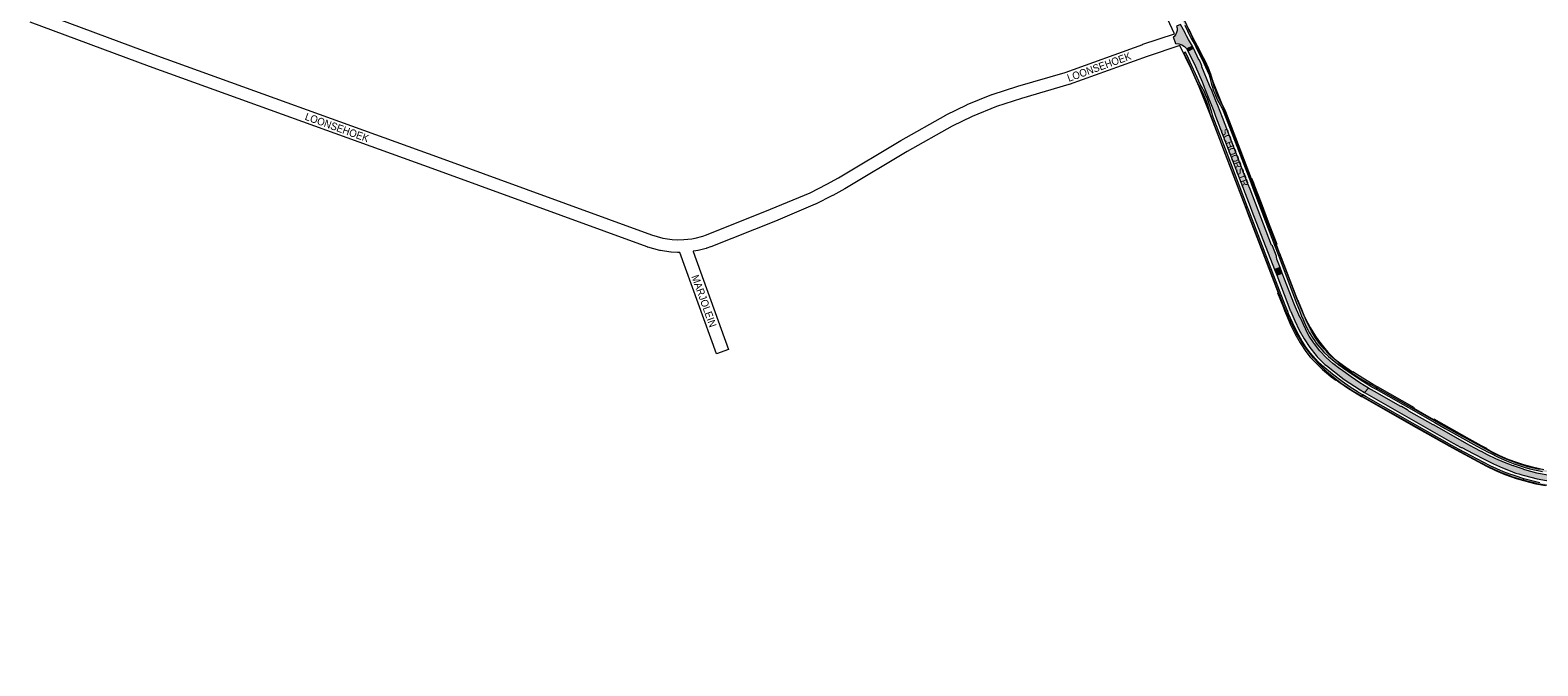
# Paper-space layout 'Layout1' of a CAD drawing. Header units: metres. Extents: x 123097 to 144122, y 392739 to 407589.
# Tile 424 of 510: x 135040 to 136581, y 403903 to 404553. Entities that reach past the tile are written whole.
import ezdxf
from ezdxf.enums import TextEntityAlignment as Align

# ---------------------------------------------------------------- set-up
doc = ezdxf.new("R2010")
doc.units = ezdxf.units.M
doc.header["$MEASUREMENT"] = 0
for name, color, linetype, lineweight in [('gs-anno-wegen algemeen tekst', 7, 'Continuous', 0), ('gs-knt-aanvullende hoofdweg', 7, 'Continuous', 0), ('gs-knt-wegen algemeen', 7, 'Continuous', 0), ('ir-ARC-asfalt-hoofdwegen-te inspecteren', 5, 'Continuous', 0), ('ir-ARC-beton-hoofdwegen-te inspecteren', 253, 'Continuous', 0)]:
    doc.layers.add(name, color=color, linetype=linetype, lineweight=lineweight)
doc.styles.add('Style-Arial', font='arial.ttf')

psp = doc.layouts.get("Layout1")

# ---------------------------------------------------------------- hatches: boundary and pattern name
at = {"layer": 'ir-ARC-asfalt-hoofdwegen-te inspecteren', "linetype": 'Continuous', "lineweight": 13}
for points in [[(136207.945, 404545.786), (136210.472, 404539.058), (136213.785, 404538.71), (136216.932, 404537.616), (136219.748, 404535.835), (136222.084, 404533.46), (136227.669, 404536.259), (136226.836, 404537.863), (136223.886, 404542.987), (136221.697, 404546.839), (136220.62, 404548.965), (136219.829, 404550.526), (136215.631, 404558.415), (136211.47, 404556.894), (136212.086, 404554.672), (136212.142, 404552.366), (136211.636, 404550.116), (136210.596, 404548.058), (136209.087, 404546.314)], [(136309.524, 404332.087), (136309.475, 404332.225), (136308.468, 404332.818), (136286.657, 404389.999), (136284.346, 404395.781), (136258.347, 404463.5), (136253.606, 404475.525), (136251.657, 404480.381), (136247.451, 404490.831), (136245.244, 404496.219), (136237.453, 404515.084), (136237.47, 404516.093), (136236.817, 404517.744), (136234.982, 404521.961), (136234.339, 404522.31), (136228.726, 404534.184), (136223.016, 404531.249), (136225.225, 404527.432), (136230.815, 404515.598), (136237.573, 404500), (136240.457, 404492.769), (136242.455, 404487.729), (136249.557, 404469.813), (136251.494, 404464.704), (136286.756, 404372.548), (136288.599, 404367.742), (136311.615, 404307.937), (136317.223, 404310.107), (136313.852, 404318.692), (136313.732, 404320.972), (136313.488, 404321.754)], [(136343.002, 404248.253), (136338.245, 404258.836), (136338.212, 404258.916), (136337.508, 404259.513), (136332.179, 404271.802), (136326.48, 404285.953), (136319.42, 404304.294), (136313.858, 404302.24), (136325.116, 404272.605), (136327.691, 404266.25), (136327.854, 404265.929), (136328.336, 404265.183), (136332.242, 404255.529), (136336.799, 404246.165), (136341.987, 404237.136), (136347.781, 404228.482), (136354.153, 404220.245), (136355.078, 404218.759), (136355.431, 404218.378), (136362.636, 404211.284), (136362.946, 404210.978), (136364.756, 404209.948), (136382.827, 404195.822), (136399.142, 404185.017), (136403.411, 404182.485), (136407.761, 404186.94), (136398.717, 404192.335), (136389.992, 404198.232), (136379.17, 404206.145), (136378.929, 404206.331), (136378.503, 404206.451), (136371.161, 404212.014), (136364.321, 404218.184), (136358.033, 404224.915), (136352.342, 404232.159), (136351.467, 404233.363), (136347.099, 404240.055), (136343.274, 404247.071), (136343.294, 404247.667)], [(136561.31, 404099.131), (136564.173, 404098.255), (136567.052, 404097.416), (136579.977, 404094.155), (136593.072, 404091.665), (136603.651, 404090.088), (136616.39, 404088.3), (136618.895, 404087.969), (136619.619, 404093.682), (136616.612, 404094.096), (136615.77, 404094.498), (136614.946, 404094.599), (136606.018, 404095.78), (136605.757, 404095.887), (136605.174, 404095.691), (136592.408, 404097.492), (136579.76, 404099.995), (136567.27, 404103.192), (136566.278, 404103.844), (136566.012, 404103.946), (136556.667, 404107.099), (136556.105, 404107.266), (136555.376, 404107.276), (136546.494, 404110.766), (136537.764, 404114.62), (136529.2, 404118.83), (136523.034, 404122.077), (136522.592, 404122.173), (136515.712, 404125.808), (136508.043, 404129.941), (136484.771, 404143.138), (136474.031, 404149.25), (136473.573, 404149.222), (136448.905, 404163.178), (136447.736, 404164.316), (136447.225, 404164.591), (136441.47, 404167.918), (136440.647, 404168.009), (136413.909, 404183.423), (136407.761, 404186.94), (136403.411, 404182.485), (136494.269, 404130.669), (136501.762, 404126.523), (136502.147, 404126.304), (136502.91, 404126.109), (136514.609, 404119.931), (136526.356, 404113.847), (136535.389, 404109.342), (136544.612, 404105.243), (136554.009, 404101.557), (136555.326, 404101.097), (136558.311, 404100.093)]]:
    psp.add_hatch(color=5, dxfattribs=at).paths.add_polyline_path(points, flags=0)
at = {"layer": 'ir-ARC-beton-hoofdwegen-te inspecteren', "linetype": 'Continuous', "lineweight": 13}
for points in [[(136229.367, 404539.165), (136230.71, 404540.853), (136229.002, 404543.848), (136224.458, 404553.266), (136222.753, 404556.798), (136222.227, 404557.888), (136215.541, 404571.746), (136212.741, 404577.702), (136204.83, 404594.475), (136202.541, 404599.374), (136201.401, 404601.812), (136198.535, 404607.943), (136193.434, 404618.96), (136166.283, 404677.601), (136130.11, 404756.852), (136128.89, 404759.565), (136127.935, 404761.691), (136126.112, 404760.943), (136128.972, 404754.619), (136140.474, 404729.181), (136144.681, 404719.874), (136145.03, 404719.112), (136152.3, 404703.25), (136154.856, 404697.683), (136155.114, 404697.122), (136168.684, 404667.569), (136176.386, 404650.948), (136178.846, 404645.638), (136196.544, 404607.456), (136204.97, 404589.503), (136209.754, 404579.312), (136215.81, 404566.41), (136217.848, 404562.065), (136219.746, 404558.089), (136219.836, 404557.901), (136222.603, 404552.061), (136223.424, 404550.329), (136223.751, 404549.639), (136226.468, 404544.298)], [(136240.66, 404521.242), (136239.216, 404524.356), (136235.106, 404532.678), (136230.71, 404540.853), (136229.367, 404539.165), (136231.224, 404535.503), (136237.489, 404523.149), (136238.36, 404521.396), (136239.512, 404518.87), (136242.969, 404511.288), (136244.727, 404506.877), (136246.05, 404502.317), (136246.603, 404500), (136247.357, 404497.076), (136248.146, 404494.378), (136249.101, 404491.482), (136250.145, 404488.653), (136251.206, 404486.051), (136252.28, 404483.634), (136253.499, 404481.111), (136254.65, 404478.896), (136256.003, 404476.477), (136256.534, 404475.559), (136258.394, 404472.014), (136259.905, 404468.364), (136265.7, 404453.374), (136287.268, 404396.895), (136289.505, 404391.017), (136311.625, 404332.898), (136313.597, 404333.408), (136314.171, 404333.635), (136305.558, 404356.303), (136298.166, 404375.758), (136291.48, 404393.355), (136290.342, 404396.349), (136288.581, 404400.984), (136287.96, 404400.749), (136267.614, 404454.05), (136261.786, 404469.038), (136260.248, 404472.804), (136258.336, 404476.473), (136257.256, 404478.327), (136256.297, 404479.972), (136255.688, 404481.154), (136254.316, 404483.985), (136253.044, 404486.862), (136251.991, 404489.467), (136251.174, 404491.669), (136250.413, 404493.892), (136249.412, 404497.151), (136248.687, 404500), (136248.252, 404501.81), (136246.482, 404507.849), (136244.134, 404513.688)], [(136247.17, 404463.209), (136261.299, 404425.897), (136282.382, 404370.602), (136284.14, 404371.632), (136263.184, 404426.609), (136249.097, 404463.789), (136248.326, 404465.825), (136247.412, 404469.01), (136247.179, 404469.824), (136245.288, 404476.194), (136243.033, 404482.444), (136241.128, 404487.042), (136240.066, 404489.567), (136238.785, 404491.978), (136238.087, 404493.292), (136236.027, 404496.845), (136234.13, 404500.666), (136223.851, 404523.775), (136220.712, 404530.096), (136218.907, 404529.158), (136219.724, 404527.56), (136222.017, 404522.893), (136222.998, 404520.815), (136232.191, 404500), (136234.16, 404496.084), (136236.351, 404492.289), (136236.919, 404491.148), (136238.334, 404488.306), (136240.164, 404484.251), (136241.24, 404481.654), (136242.897, 404477.263), (136246.032, 404466.527), (136246.397, 404465.251)], [(136400.813, 404178.173), (136401.784, 404179.877), (136397.516, 404182.413), (136397.233, 404182.581), (136388.865, 404187.866), (136380.722, 404193.491), (136370.689, 404201.144), (136361.034, 404209.269), (136360.839, 404209.443), (136359.137, 404210.961), (136356.216, 404213.832), (136353.569, 404216.617), (136353.395, 404216.8), (136348.48, 404222.504), (136343.934, 404228.505), (136339.775, 404234.781), (136334.761, 404243.916), (136330.182, 404253.277), (136326.048, 404262.843), (136325.083, 404265.204), (136322.499, 404271.571), (136320.628, 404276.193), (136310.873, 404301.497), (136285.99, 404366.777), (136284.14, 404371.632), (136282.382, 404370.602), (136284.101, 404366.096), (136315.261, 404284.373), (136314.679, 404284.101), (136320.651, 404269.141), (136321.845, 404266.148), (136324.854, 404258.849), (136328.074, 404251.64), (136332.577, 404242.15), (136337.778, 404233.023), (136343.648, 404224.312), (136348.183, 404218.598), (136353.089, 404213.198), (136356.756, 404209.677), (136360.761, 404205.983), (136364.841, 404202.372), (136369.492, 404198.532), (136374.341, 404194.946), (136374.735, 404195.436), (136377.418, 404193.436), (136387.36, 404186.436), (136397.668, 404179.989), (136400.468, 404178.37)], [(136415.313, 404185.74), (136416.833, 404188.006), (136412.417, 404190.52), (136401.904, 404196.87), (136391.631, 404203.603), (136391.387, 404202.992), (136391.299, 404203.057), (136384.529, 404208.03), (136374.767, 404215.2), (136368.592, 404220.198), (136364.223, 404224.33), (136364.558, 404224.714), (136362.464, 404227.037), (136357.684, 404232.52), (136353.4, 404238.399), (136349.422, 404245.072), (136345.829, 404251.96), (136344.269, 404255.282), (136342.798, 404258.645), (136341.111, 404262.84), (136339.563, 404267.089), (136336.959, 404273.724), (136335.903, 404276.416), (136335.394, 404276.226), (136317.009, 404324.458), (136316.466, 404325.883), (136313.597, 404333.408), (136311.625, 404332.898), (136315.187, 404323.538), (136334.506, 404272.781), (136337.064, 404266.06), (136339.674, 404259.488), (136339.71, 404259.397), (136341.941, 404254.1), (136344.411, 404248.91), (136345.769, 404246.282), (136347.137, 404243.774), (136349.916, 404239.012), (136352.979, 404234.428), (136353.871, 404233.198), (136357.79, 404228.258), (136362.043, 404223.602), (136366.608, 404219.252), (136372.525, 404214.265), (136378.787, 404209.719), (136380.742, 404208.283), (136382.038, 404207.331), (136389.981, 404201.943), (136391.757, 404200.661), (136400.206, 404194.878), (136408.886, 404189.448), (136409.146, 404189.295), (136412.181, 404187.514)], [(136606.358, 404098.258), (136615.257, 404096.959), (136644.455, 404092.679), (136664.098, 404089.551), (136671.708, 404088.08), (136674.817, 404087.385), (136677.909, 404086.612), (136680.053, 404088.119), (136678.101, 404088.661), (136676.139, 404089.171), (136670.331, 404090.487), (136664.468, 404091.525), (136644.807, 404094.672), (136628.906, 404096.936), (136616.424, 404098.787), (136606.781, 404100.216), (136592.66, 404102.341), (136586.731, 404103.417), (136576.45, 404105.551), (136566.319, 404108.308), (136563.167, 404109.303), (136560.034, 404110.358), (136559.027, 404110.712), (136550.389, 404114.037), (136541.91, 404117.747), (136533.607, 404121.837), (136531.732, 404122.813), (136528.105, 404124.676), (136528.435, 404125.226), (136523.104, 404128.024), (136510.825, 404134.763), (136474.815, 404155.006), (136474.532, 404154.457), (136454.185, 404166.008), (136454.511, 404166.56), (136416.833, 404188.006), (136415.313, 404185.74), (136442.942, 404170.072), (136448.543, 404166.891), (136475.401, 404151.631), (136486.122, 404145.541), (136518.22, 404127.635), (136524.252, 404124.378), (136530.428, 404121.177), (136531.627, 404120.557), (136539.948, 404116.411), (136548.446, 404112.642), (136557.104, 404109.257), (136557.378, 404109.162), (136562.491, 404107.391), (136566.716, 404106.065), (136572.295, 404104.49), (136585.279, 404101.62), (136598.394, 404099.42)], [(136401.784, 404179.877), (136400.813, 404178.173), (136456.17, 404146.617), (136493.454, 404125.687), (136497.105, 404123.639), (136519.163, 404111.731), (136528.268, 404107.032), (136537.539, 404102.672), (136546.966, 404098.657), (136558.558, 404094.526), (136562.203, 404093.378), (136565.866, 404092.294), (136566.321, 404094.288), (136563.396, 404095.141), (136560.485, 404096.037), (136557.367, 404097.05), (136554.266, 404098.113), (136552.974, 404098.573), (136549.189, 404099.976), (136545.432, 404101.455), (136531.85, 404107.568), (136518.844, 404114.188), (136506.058, 404121.033), (136500.399, 404124.148), (136492.926, 404128.283), (136437.691, 404159.392), (136405.127, 404177.894)], [(136705.8, 403904.477), (136707.753, 403903.007), (136708.485, 403916.854), (136708.957, 403925.792), (136709.669, 403939.263), (136709.977, 403949.696), (136710.154, 403955.714), (136710.171, 403956.829), (136710.199, 403958.592), (136710.095, 403971.865), (136709.484, 403985.125), (136705.188, 404031.9), (136704.261, 404038.853), (136702.74, 404045.701), (136700.635, 404052.393), (136698.438, 404056.924), (136695.69, 404061.143), (136693.081, 404064.323), (136690.023, 404067.074), (136686.83, 404069.505), (136683.395, 404071.58), (136678.963, 404073.637), (136674.375, 404075.317), (136666.661, 404077.455), (136658.844, 404079.181), (136650.947, 404080.491), (136599.452, 404087.492), (136591.074, 404088.561), (136582.772, 404090.111), (136574.573, 404092.136), (136566.321, 404094.288), (136565.866, 404092.294), (136572.239, 404090.574), (136578.661, 404089.048), (136588.333, 404087.202), (136599.162, 404085.486), (136650.59, 404078.481), (136658.366, 404077.194), (136666.064, 404075.499), (136673.662, 404073.4), (136678.007, 404071.817), (136682.207, 404069.881), (136685.536, 404067.898), (136688.638, 404065.575), (136691.538, 404063.007), (136694.003, 404060.019), (136696.642, 404055.989), (136698.742, 404051.653), (136700.777, 404045.126), (136702.259, 404038.452), (136703.177, 404031.677), (136707.468, 403985.075), (136707.867, 403977.106), (136708.112, 403969.253), (136708.091, 403955.768), (136707.996, 403950.9), (136707.727, 403940.744)]]:
    psp.add_hatch(color=252, dxfattribs=at).paths.add_polyline_path(points, flags=0)

# ---------------------------------------------------------------- linework, layer by layer
at = {"layer": 'gs-knt-aanvullende hoofdweg', "color": 7, "linetype": 'Continuous', "flags": 128}
for points in [[(136209.41, 404548.944), (136162.989, 404648.73)], [(136176.616, 404655.047), (136226.143, 404548.583), (136239.999, 404519.421), (136240.051, 404519.31), (136248.542, 404500.657), (136248.619, 404500.482), (136248.692, 404500.304), (136259.548, 404472.811), (136259.572, 404472.75), (136334.182, 404278.824), (136340.823, 404262.915), (136343.001, 404258.196), (136347.99, 404248.765), (136350.668, 404244.305), (136353.541, 404239.89), (136356.533, 404235.636), (136363.134, 404227.252), (136366.524, 404223.398), (136373.992, 404215.778), (136377.779, 404212.312), (136386.028, 404205.544), (136390.167, 404202.508), (136399.067, 404196.693), (136497.772, 404140.942), (136497.775, 404140.94), (136504.898, 404137.057), (136530.609, 404123.002), (136536.056, 404120.181), (136547.299, 404115.011), (136558.788, 404110.575), (136570.533, 404106.866), (136582.485, 404103.898)], [(136592.131, 404086.867), (136579.554, 404089.165), (136579.323, 404089.211), (136579.094, 404089.264), (136566.685, 404092.345), (136566.458, 404092.405), (136566.234, 404092.473), (136554.041, 404096.323), (136553.817, 404096.397), (136553.597, 404096.478), (136541.669, 404101.084), (136541.452, 404101.172), (136541.238, 404101.267), (136529.622, 404106.608), (136529.305, 404106.762), (136523.627, 404109.703), (136523.479, 404109.782), (136490.533, 404127.781), (136490.527, 404127.784), (136490.435, 404127.836), (136391.469, 404183.734), (136391.259, 404183.857), (136391.054, 404183.986), (136381.781, 404190.045), (136381.612, 404190.159), (136381.447, 404190.277), (136376.98, 404193.554), (136376.817, 404193.676), (136376.658, 404193.803), (136368.095, 404200.829), (136367.94, 404200.96), (136367.789, 404201.095), (136363.702, 404204.835), (136363.553, 404204.974), (136363.409, 404205.118), (136355.655, 404213.029), (136355.514, 404213.176), (136355.378, 404213.327), (136351.72, 404217.487), (136351.588, 404217.642), (136351.46, 404217.8), (136344.607, 404226.503), (136344.483, 404226.664), (136344.364, 404226.828), (136341.177, 404231.359), (136341.025, 404231.584), (136338.004, 404236.227), (136337.86, 404236.457), (136335.008, 404241.207), (136334.906, 404241.383), (136334.809, 404241.561), (136329.629, 404251.352), (136329.536, 404251.533), (136329.448, 404251.717), (136327.127, 404256.748), (136327.016, 404257.001), (136320.281, 404273.136), (136320.202, 404273.332), (136245.566, 404467.325), (136234.792, 404494.609), (136226.406, 404513.031), (136214.982, 404537.076)]]:
    psp.add_lwpolyline(points, dxfattribs=at)
at = {"layer": 'gs-knt-wegen algemeen', "color": 7, "linetype": 'Continuous', "flags": 128}
for points in [[(135044.926, 404573.061), (135166.669, 404527.902), (135459.219, 404422.08), (135459.234, 404422.075), (135675.053, 404343.443), (135686.584, 404340.21), (135696.316, 404338.831)], [(135704.189, 404325.556), (135702.172, 404325.506), (135701.921, 404325.505), (135701.67, 404325.513), (135695.347, 404325.844), (135695.061, 404325.865), (135694.775, 404325.899), (135684.33, 404327.379), (135684.046, 404327.426), (135683.764, 404327.485), (135683.486, 404327.557), (135671.299, 404330.974), (135671.062, 404331.045), (135670.829, 404331.125), (135454.783, 404409.839), (135162.216, 404515.667), (135162.166, 404515.685), (135040.354, 404560.87)], [(135696.316, 404338.831), (135702.099, 404338.528), (135708.285, 404338.682), (135716.17, 404339.552), (135719.868, 404340.229), (135727.593, 404342.219), (135731.204, 404343.428), (135796.843, 404369.603), (135837.124, 404386.582), (135854.159, 404395.196), (135866.147, 404401.888), (135929.817, 404439.811), (135929.939, 404439.882), (135975.927, 404465.932), (135976.095, 404466.024), (135976.265, 404466.111), (135997.136, 404476.368), (135997.344, 404476.465), (135997.555, 404476.556), (136022.834, 404486.834), (136023.065, 404486.922), (136023.3, 404487.002), (136049.261, 404495.321), (136049.415, 404495.368), (136097.712, 404509.536), (136177.036, 404538.177), (136177.193, 404538.231), (136209.41, 404548.944)], [(136214.982, 404537.076), (136181.38, 404525.903), (136101.947, 404497.222), (136101.759, 404497.157), (136101.568, 404497.098), (136053.157, 404482.897), (136027.508, 404474.679), (136002.672, 404464.581), (135982.179, 404454.51), (135936.418, 404428.589), (135872.731, 404390.655), (135872.573, 404390.564), (135860.389, 404383.763), (135860.154, 404383.638), (135842.798, 404374.861), (135842.595, 404374.763), (135842.389, 404374.672), (135801.842, 404357.581), (135801.724, 404357.533), (135735.856, 404331.266), (135735.685, 404331.201), (135735.513, 404331.14), (135731.508, 404329.799), (135731.288, 404329.729), (135731.065, 404329.668), (135722.89, 404327.563), (135722.666, 404327.509), (135722.439, 404327.463), (135718.286, 404326.703), (135718.058, 404326.666), (135717.828, 404326.636), (135717.645, 404326.616)]]:
    psp.add_lwpolyline(points, dxfattribs=at)
for points in [[(135741.475, 404221.983, -0.38660949), (135741.463, 404221.989), (135704.189, 404325.556)], [(135717.645, 404326.616), (135753.712, 404226.401), (135753.713, 404226.398, -0.45779384), (135753.707, 404226.385), (135753.703, 404226.385), (135741.475, 404221.983)]]:
    psp.add_lwpolyline(points, format="xyb", dxfattribs=at)
at = {"layer": 'ir-ARC-asfalt-hoofdwegen-te inspecteren', "color": 5, "linetype": 'Continuous', "lineweight": 13}
for points in [[(136207.945, 404545.786), (136210.472, 404539.058), (136213.785, 404538.71), (136216.932, 404537.616), (136219.748, 404535.835), (136222.084, 404533.46), (136227.669, 404536.259), (136226.836, 404537.863), (136223.886, 404542.987), (136221.697, 404546.839), (136220.62, 404548.965), (136219.829, 404550.526), (136215.631, 404558.415), (136211.47, 404556.894), (136212.086, 404554.672), (136212.142, 404552.366), (136211.636, 404550.116), (136210.596, 404548.058), (136209.087, 404546.314)], [(136309.524, 404332.087), (136309.475, 404332.225), (136308.468, 404332.818), (136286.657, 404389.999), (136284.346, 404395.781), (136258.347, 404463.5), (136253.606, 404475.525), (136251.657, 404480.381), (136247.451, 404490.831), (136245.244, 404496.219), (136237.453, 404515.084), (136237.47, 404516.093), (136236.817, 404517.744), (136234.982, 404521.961), (136234.339, 404522.31), (136228.726, 404534.184), (136223.016, 404531.249), (136225.225, 404527.432), (136230.815, 404515.598), (136237.573, 404500), (136240.457, 404492.769), (136242.455, 404487.729), (136249.557, 404469.813), (136251.494, 404464.704), (136286.756, 404372.548), (136288.599, 404367.742), (136311.615, 404307.937), (136317.223, 404310.107), (136313.852, 404318.692), (136313.732, 404320.972), (136313.488, 404321.754)], [(136343.002, 404248.253), (136338.245, 404258.836), (136338.212, 404258.916), (136337.508, 404259.513), (136332.179, 404271.802), (136326.48, 404285.953), (136319.42, 404304.294), (136313.858, 404302.24), (136325.116, 404272.605), (136327.691, 404266.25), (136327.854, 404265.929), (136328.336, 404265.183), (136332.242, 404255.529), (136336.799, 404246.165), (136341.987, 404237.136), (136347.781, 404228.482), (136354.153, 404220.245), (136355.078, 404218.759), (136355.431, 404218.378), (136362.636, 404211.284), (136362.946, 404210.978), (136364.756, 404209.948), (136382.827, 404195.822), (136399.142, 404185.017), (136403.411, 404182.485), (136407.761, 404186.94), (136398.717, 404192.335), (136389.992, 404198.232), (136379.17, 404206.145), (136378.929, 404206.331), (136378.503, 404206.451), (136371.161, 404212.014), (136364.321, 404218.184), (136358.033, 404224.915), (136352.342, 404232.159), (136351.467, 404233.363), (136347.099, 404240.055), (136343.274, 404247.071), (136343.294, 404247.667)]]:
    psp.add_lwpolyline(points, close=True, dxfattribs=at)
at = {"layer": 'ir-ARC-asfalt-hoofdwegen-te inspecteren', "color": 5, "linetype": 'Continuous', "lineweight": 13, "flags": 128}
for points in [[(136223.016, 404531.249), (136228.726, 404534.184), (136227.669, 404536.259), (136222.084, 404533.46)], [(136313.858, 404302.24), (136319.42, 404304.294), (136317.223, 404310.107), (136311.615, 404307.937)]]:
    psp.add_lwpolyline(points, close=True, dxfattribs=at)
psp.add_lwpolyline([(136592.408, 404097.492), (136579.76, 404099.995), (136567.27, 404103.192), (136566.278, 404103.844), (136566.012, 404103.946), (136556.667, 404107.099), (136556.105, 404107.266), (136555.376, 404107.276), (136546.494, 404110.766), (136537.764, 404114.62), (136529.2, 404118.83), (136523.034, 404122.077), (136522.592, 404122.173), (136515.712, 404125.808), (136508.043, 404129.941), (136484.771, 404143.138), (136474.031, 404149.25), (136473.573, 404149.222), (136448.905, 404163.178), (136447.736, 404164.316), (136447.225, 404164.591), (136441.47, 404167.918), (136440.647, 404168.009), (136413.909, 404183.423), (136407.761, 404186.94), (136403.411, 404182.485), (136494.269, 404130.669), (136501.762, 404126.523), (136502.147, 404126.304), (136502.91, 404126.109), (136514.609, 404119.931), (136526.356, 404113.847), (136535.389, 404109.342), (136544.612, 404105.243), (136554.009, 404101.557), (136555.326, 404101.097), (136558.311, 404100.093), (136561.31, 404099.131), (136564.173, 404098.255), (136567.052, 404097.416), (136579.977, 404094.155), (136593.072, 404091.665)], dxfattribs=at)
at = {"layer": 'ir-ARC-asfalt-hoofdwegen-te inspecteren', "color": 5, "linetype": 'Continuous', "lineweight": 13, "extrusion": (0, 0, -1)}
for points in [[(-136223.016, 404531.249), (-136228.726, 404534.184), (-136222.084, 404533.46), (-136227.669, 404536.259)], [(-136313.858, 404302.24), (-136319.42, 404304.294), (-136311.615, 404307.937), (-136317.223, 404310.107)]]:
    psp.add_solid(points, dxfattribs=at)
at = {"layer": 'ir-ARC-beton-hoofdwegen-te inspecteren', "color": 252, "linetype": 'Continuous', "lineweight": 13, "flags": 128}
for points in [[(136219.836, 404557.901), (136222.603, 404552.061), (136223.424, 404550.329), (136223.751, 404549.639), (136226.468, 404544.298), (136229.367, 404539.165), (136230.71, 404540.853), (136229.002, 404543.848), (136224.458, 404553.266)], [(136586.731, 404103.417), (136576.45, 404105.551), (136566.319, 404108.308), (136563.167, 404109.303), (136560.034, 404110.358), (136559.027, 404110.712), (136550.389, 404114.037), (136541.91, 404117.747), (136533.607, 404121.837), (136531.732, 404122.813), (136528.105, 404124.676), (136528.435, 404125.226), (136523.104, 404128.024), (136510.825, 404134.763), (136474.815, 404155.006), (136474.532, 404154.457), (136454.185, 404166.008), (136454.511, 404166.56), (136416.833, 404188.006), (136415.313, 404185.74), (136442.942, 404170.072), (136448.543, 404166.891), (136475.401, 404151.631), (136486.122, 404145.541), (136518.22, 404127.635), (136524.252, 404124.378), (136530.428, 404121.177), (136531.627, 404120.557), (136539.948, 404116.411), (136548.446, 404112.642), (136557.104, 404109.257), (136557.378, 404109.162), (136562.491, 404107.391), (136566.716, 404106.065), (136572.295, 404104.49), (136585.279, 404101.62)], [(136582.772, 404090.111), (136574.573, 404092.136), (136566.321, 404094.288), (136565.866, 404092.294), (136572.239, 404090.574), (136578.661, 404089.048), (136588.333, 404087.202)]]:
    psp.add_lwpolyline(points, dxfattribs=at)
at = {"layer": 'ir-ARC-beton-hoofdwegen-te inspecteren', "color": 252, "linetype": 'Continuous', "lineweight": 13}
for points in [[(136240.66, 404521.242), (136239.216, 404524.356), (136235.106, 404532.678), (136230.71, 404540.853), (136229.367, 404539.165), (136231.224, 404535.503), (136237.489, 404523.149), (136238.36, 404521.396), (136239.512, 404518.87), (136242.969, 404511.288), (136244.727, 404506.877), (136246.05, 404502.317), (136246.603, 404500), (136247.357, 404497.076), (136248.146, 404494.378), (136249.101, 404491.482), (136250.145, 404488.653), (136251.206, 404486.051), (136252.28, 404483.634), (136253.499, 404481.111), (136254.65, 404478.896), (136256.003, 404476.477), (136256.534, 404475.559), (136258.394, 404472.014), (136259.905, 404468.364), (136265.7, 404453.374), (136287.268, 404396.895), (136289.505, 404391.017), (136311.625, 404332.898), (136313.597, 404333.408), (136314.171, 404333.635), (136305.558, 404356.303), (136298.166, 404375.758), (136291.48, 404393.355), (136290.342, 404396.349), (136288.581, 404400.984), (136287.96, 404400.749), (136267.614, 404454.05), (136261.786, 404469.038), (136260.248, 404472.804), (136258.336, 404476.473), (136257.256, 404478.327), (136256.297, 404479.972), (136255.688, 404481.154), (136254.316, 404483.985), (136253.044, 404486.862), (136251.991, 404489.467), (136251.174, 404491.669), (136250.413, 404493.892), (136249.412, 404497.151), (136248.687, 404500), (136248.252, 404501.81), (136246.482, 404507.849), (136244.134, 404513.688)], [(136247.17, 404463.209), (136261.299, 404425.897), (136282.382, 404370.602), (136284.14, 404371.632), (136263.184, 404426.609), (136249.097, 404463.789), (136248.326, 404465.825), (136247.412, 404469.01), (136247.179, 404469.824), (136245.288, 404476.194), (136243.033, 404482.444), (136241.128, 404487.042), (136240.066, 404489.567), (136238.785, 404491.978), (136238.087, 404493.292), (136236.027, 404496.845), (136234.13, 404500.666), (136223.851, 404523.775), (136220.712, 404530.096), (136218.907, 404529.158), (136219.724, 404527.56), (136222.017, 404522.893), (136222.998, 404520.815), (136232.191, 404500), (136234.16, 404496.084), (136236.351, 404492.289), (136236.919, 404491.148), (136238.334, 404488.306), (136240.164, 404484.251), (136241.24, 404481.654), (136242.897, 404477.263), (136246.032, 404466.527), (136246.397, 404465.251)]]:
    psp.add_lwpolyline(points, close=True, dxfattribs=at)
at = {"layer": 'ir-ARC-beton-hoofdwegen-te inspecteren', "color": 252, "linetype": 'Continuous', "lineweight": 13, "flags": 128}
for points in [[(136400.813, 404178.173), (136401.784, 404179.877), (136397.516, 404182.413), (136397.233, 404182.581), (136388.865, 404187.866), (136380.722, 404193.491), (136370.689, 404201.144), (136361.034, 404209.269), (136360.839, 404209.443), (136359.137, 404210.961), (136356.216, 404213.832), (136353.569, 404216.617), (136353.395, 404216.8), (136348.48, 404222.504), (136343.934, 404228.505), (136339.775, 404234.781), (136334.761, 404243.916), (136330.182, 404253.277), (136326.048, 404262.843), (136325.083, 404265.204), (136322.499, 404271.571), (136320.628, 404276.193), (136310.873, 404301.497), (136285.99, 404366.777), (136284.14, 404371.632), (136282.382, 404370.602), (136284.101, 404366.096), (136315.261, 404284.373), (136314.679, 404284.101), (136320.651, 404269.141), (136321.845, 404266.148), (136324.854, 404258.849), (136328.074, 404251.64), (136332.577, 404242.15), (136337.778, 404233.023), (136343.648, 404224.312), (136348.183, 404218.598), (136353.089, 404213.198), (136356.756, 404209.677), (136360.761, 404205.983), (136364.841, 404202.372), (136369.492, 404198.532), (136374.341, 404194.946), (136374.735, 404195.436), (136377.418, 404193.436), (136387.36, 404186.436), (136397.668, 404179.989), (136400.468, 404178.37)], [(136415.313, 404185.74), (136416.833, 404188.006), (136412.417, 404190.52), (136401.904, 404196.87), (136391.631, 404203.603), (136391.387, 404202.992), (136391.299, 404203.057), (136384.529, 404208.03), (136374.767, 404215.2), (136368.592, 404220.198), (136364.223, 404224.33), (136364.558, 404224.714), (136362.464, 404227.037), (136357.684, 404232.52), (136353.4, 404238.399), (136349.422, 404245.072), (136345.829, 404251.96), (136344.269, 404255.282), (136342.798, 404258.645), (136341.111, 404262.84), (136339.563, 404267.089), (136336.959, 404273.724), (136335.903, 404276.416), (136335.394, 404276.226), (136317.009, 404324.458), (136316.466, 404325.883), (136313.597, 404333.408), (136311.625, 404332.898), (136315.187, 404323.538), (136334.506, 404272.781), (136337.064, 404266.06), (136339.674, 404259.488), (136339.71, 404259.397), (136341.941, 404254.1), (136344.411, 404248.91), (136345.769, 404246.282), (136347.137, 404243.774), (136349.916, 404239.012), (136352.979, 404234.428), (136353.871, 404233.198), (136357.79, 404228.258), (136362.043, 404223.602), (136366.608, 404219.252), (136372.525, 404214.265), (136378.787, 404209.719), (136380.742, 404208.283), (136382.038, 404207.331), (136389.981, 404201.943), (136391.757, 404200.661), (136400.206, 404194.878), (136408.886, 404189.448), (136409.146, 404189.295), (136412.181, 404187.514)], [(136401.784, 404179.877), (136400.813, 404178.173), (136456.17, 404146.617), (136493.454, 404125.687), (136497.105, 404123.639), (136519.163, 404111.731), (136528.268, 404107.032), (136537.539, 404102.672), (136546.966, 404098.657), (136558.558, 404094.526), (136562.203, 404093.378), (136565.866, 404092.294), (136566.321, 404094.288), (136563.396, 404095.141), (136560.485, 404096.037), (136557.367, 404097.05), (136554.266, 404098.113), (136552.974, 404098.573), (136549.189, 404099.976), (136545.432, 404101.455), (136531.85, 404107.568), (136518.844, 404114.188), (136506.058, 404121.033), (136500.399, 404124.148), (136492.926, 404128.283), (136437.691, 404159.392), (136405.127, 404177.894)]]:
    psp.add_lwpolyline(points, close=True, dxfattribs=at)

# ---------------------------------------------------------------- texts
at = {"layer": 'gs-anno-wegen algemeen tekst', "color": 7, "style": 'Style-Arial', "width": 0.909091}
for s, rotation, p in [('LOONSEHOEK', 19.824708, (136132.418, 404515.041)), ('LOONSEHOEK', 340.1172, (135353.894, 404453.275)), ('SCHOORSTR', 291.0087, (136270.968, 404422.46)), ('MARJOLEIN', 289.6635, (135728.825, 404275.866))]:
    psp.add_text(s, height=7.7, rotation=rotation, dxfattribs=at).set_placement(p, align=Align.MIDDLE_CENTER)

doc.saveas('drawing.dxf')
